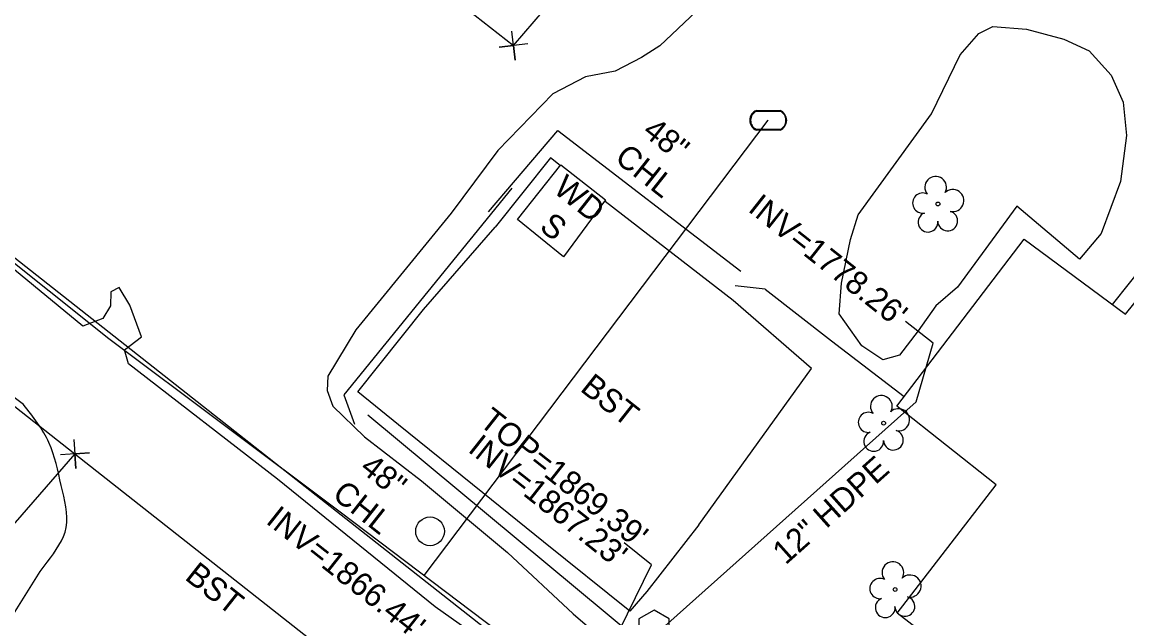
# Model space of a CAD drawing. Extents: x 553786 to 558838, y 502329 to 507342.
# Drawn here: x 557797.6 to 557986.9, y 506709.4 to 506811.5 of the extents above; entities that cross this region are included whole.
import ezdxf

# ---------------------------------------------------------------- set-up
doc = ezdxf.new("R2010")
doc.units = 0
for name, color, linetype in [('Exist Building Text', 7, 'Continuous'), ('Exist Other Culture Fence Line Text', 7, 'Continuous'), ('Exist Other Culture Gate', 7, 'Continuous'), ('Exist Roads EOP Text', 7, 'Continuous'), ('Exist Structure Minor Drop Inlet Top Elevation', 7, 'Continuous'), ('Exist Structure Minor Pipes CMP 12 Inch Invert', 7, 'Continuous'), ('Exist Structure Minor Pipes CMP 15 Inch Invert', 7, 'Continuous'), ('Exist Structure Minor Pipes CMP 15 Inch Leader', 7, 'Continuous'), ('Exist Structure Minor Pipes HDPE 12 Inch', 7, 'Continuous'), ('Exist Structure Minor Pipes HDPE 12 Inch Invert', 7, 'Continuous'), ('Exist Structure Minor Pipes HDPE 12 Inch Leader', 7, 'Continuous'), ('Exist Structure Minor Pipes HDPE 12 Inch Text', 7, 'Continuous'), ('Exist Utilities Other Pole CELL', 7, 'Continuous'), ('Exist Vegetation Hedge Row', 7, 'Continuous'), ('Exist Vegetation Tree CELL', 7, 'Continuous'), ('Exist Vertical Profile Ground Line', 7, 'Continuous'), ('Prop CMT DNC', 7, 'Continuous'), ('Prop CMT Slope Grass', 7, 'Continuous'), ('Prop Drainage Structure Drop Inlet Grate 840 16 Label', 7, 'Continuous'), ('Prop Drainage Structure Pipe Alternate 24in', 7, 'Continuous'), ('Prop Drainage Structure Pipe Alternate 36in', 7, 'Continuous'), ('Prop Drainage Structure Pipe RCP 15in Class III Label', 7, 'Continuous'), ('Prop Drainage Structure Pipe RCP 30in Class III Label', 7, 'Continuous'), ('Prop Drainage Structure Plot Symbol 50 Scale', 7, 'Continuous'), ('Prop Earthen Structure Tail Ditch Label', 7, 'Continuous'), ('Prop Erosion Rip Rap Pad Outlet for Jurisdictional Stream CELL', 7, 'Continuous'), ('Prop XS SE Text', 7, 'Continuous')]:
    doc.layers.add(name, color=color, linetype=linetype)

# ---------------------------------------------------------------- blocks, each defined once
blk = doc.blocks.new('EXIST UTILITIES WATER METER')
at = {"layer": 'Prop Drainage Structure Drop Inlet Grate 840 16 Label'}
blk.add_line((0, 0), (0, 0), dxfattribs=at)
for points in [[(-0.0408, 0.034), (0.0408, 0.034)], [(-0.0408, 0.0312), (0.0408, 0.0312)], [(0.0408, -0.0312), (-0.0413, -0.0312)], [(0.0408, -0.034), (-0.0413, -0.034)]]:
    blk.add_lwpolyline(points, dxfattribs=at)
for centre, radius, start, end in [((-0.0261, -0.0001), 0.0371, 113.178, 245.9794), ((-0.0259, -0.0001), 0.0347, 115.3009, 243.7824), ((0.0259, 0), 0.0371, 293.6483, 66.3084), ((0.0261, 0), 0.0345, 295.1272, 64.8728)]:
    blk.add_arc(centre, radius, start, end, dxfattribs=at)

msp = doc.modelspace()

# ---------------------------------------------------------------- linework, layer by layer
at = {"layer": 'Exist Other Culture Gate'}
msp.add_line((557924.9, 506765.76), (557919.77, 506766.34), dxfattribs=at)
msp.add_lwpolyline([(557852.74, 506747.65), (557854.59, 506742.62)], dxfattribs=at)
at = {"layer": 'Exist Structure Minor Pipes CMP 15 Inch Leader'}
msp.add_lwpolyline([(557894.54, 506696.28), (557905.46, 506718.55), (557900.75, 506722.28)], dxfattribs=at)
at = {"layer": 'Exist Structure Minor Pipes HDPE 12 Inch'}
msp.add_line((557894.54, 506696.28), (557950.8, 506746.43), dxfattribs=at)
at = {"layer": 'Exist Structure Minor Pipes HDPE 12 Inch Leader'}
msp.add_lwpolyline([(557950.8, 506746.43), (557953.67, 506756.49), (557948.97, 506760.21)], dxfattribs=at)
at = {"layer": 'Exist Utilities Other Pole CELL'}
msp.add_circle((557867.52, 506724.27), 2.46, dxfattribs=at)
at = {"layer": 'Exist Vegetation Hedge Row'}
msp.add_lwpolyline([(557978.76, 506770.88), (557968.01, 506779.96), (557957.84, 506766.09), (557954.15, 506762.92), (557951.11, 506758.62), (557947.93, 506754.46), (557945.08, 506753.62), (557941.46, 506756.06), (557937.6, 506761.55), (557938, 506766.79), (557939.51, 506774.24), (557940.84, 506778.47), (557953.4, 506795.79), (557958.3, 506805.87), (557961.54, 506809.55), (557963.9, 506810.72), (557969.68, 506810.26), (557976.06, 506808.55), (557980.41, 506806.55), (557984.18, 506802.41), (557986.26, 506797.78), (557986.81, 506792.05), (557985.79, 506784.2), (557982.46, 506775.29), (557978.76, 506770.88)], dxfattribs=at)
at = {"layer": 'Exist Vegetation Tree CELL'}
for p, q in [((557954.51, 506780.34), (557954.51, 506780.34)), ((557945.21, 506742.79), (557945.21, 506742.79)), ((557947.17, 506714.31), (557947.17, 506714.31))]:
    msp.add_line(p, q, dxfattribs=at)
for centre in [(557954.51, 506780.34), (557945.21, 506742.79), (557947.17, 506714.31)]:
    msp.add_circle(centre, 0.326, dxfattribs=at)
for centre, radius, start, end in [((557954.12, 506783.21), 1.86, 330.1651, 219.7134), ((557951.9, 506780.5), 1.73, 62.6636, 279.3457), ((557957.05, 506780.93), 1.9, 257.1011, 134.1999), ((557952.8, 506777.22), 1.69, 111.5671, 6.231), ((557956.18, 506777.44), 1.7, 181.2822, 74.56), ((557944.82, 506745.66), 1.86, 330.1651, 219.7134), ((557942.6, 506742.94), 1.73, 62.6636, 279.3457), ((557947.76, 506743.38), 1.9, 257.1011, 134.1999), ((557946.88, 506739.89), 1.7, 181.2822, 74.56), ((557943.5, 506739.67), 1.69, 111.5671, 6.231), ((557946.79, 506717.18), 1.86, 330.1651, 219.7134), ((557944.57, 506714.46), 1.73, 62.6636, 279.3457), ((557949.72, 506714.89), 1.9, 257.1011, 134.1999), ((557945.47, 506711.18), 1.69, 111.5671, 6.231), ((557948.85, 506711.41), 1.7, 181.2822, 74.56)]:
    msp.add_arc(centre, radius, start, end, dxfattribs=at)
at = {"layer": 'Exist Vertical Profile Ground Line'}
msp.add_lwpolyline([(557913.08, 506813.34), (557906.87, 506807.42), (557903.76, 506805.42), (557899.23, 506803.08), (557894.14, 506802.12), (557888.57, 506799.22), (557879.13, 506789.51), (557871.12, 506778.79), (557854.78, 506758.76), (557850.03, 506750.87), (557849.87, 506748.38), (557850.85, 506745.69), (557856.3, 506740.46), (557866.07, 506732.89), (557880.79, 506720.64), (557892.02, 506710.14), (557903.01, 506700.73), (557917.46, 506689.55), (557930.53, 506678.94), (557935.08, 506674.75), (557956.23, 506656.91), (557979.42, 506638.7), (557993.48, 506630.45), (557997.11, 506628.63)], dxfattribs=at)
at = {"layer": 'Prop CMT DNC'}
for p, q in [((557881.81, 506807.49), (557881.81, 506807.49)), ((557806.7, 506737.53), (557806.7, 506737.53))]:
    msp.add_line(p, q, dxfattribs=at)
for points in [[(557884.29, 506807.78), (557879.33, 506807.19), (557881.81, 506807.49), (557882.11, 506805), (557881.51, 506809.97)], [(557806.53, 506740.02), (557806.87, 506735.03), (557806.7, 506737.53), (557809.2, 506737.7), (557804.21, 506737.36)]]:
    msp.add_lwpolyline(points, dxfattribs=at)
at = {"layer": 'Prop CMT Slope Grass'}
for points in [[(557877.5, 506778.97), (557889.43, 506792.92), (557920.74, 506768.83)], [(557881.5, 506783.06), (557852.74, 506747.65)], [(557924.9, 506765.76), (557936.3, 506756.89), (557948.74, 506747.36)], [(557856.86, 506744.22), (557902.93, 506705.92), (557929.58, 506683.92)]]:
    msp.add_lwpolyline(points, dxfattribs=at)
at = {"layer": 'Prop Drainage Structure Pipe Alternate 24in'}
msp.add_line((557866.53, 506716.71), (557925.45, 506794.68), dxfattribs=at)
msp.add_lwpolyline([(557781.49, 506782.05), (557812.49, 506757.29), (557852.11, 506727.61), (557885.85, 506702.11), (557901.78, 506690.44), (557913.36, 506682.35), (557957.7, 506647.24), (557985.5, 506624.8), (558024.87, 506594.38), (558058.46, 506565.35), (558080.44, 506547.16), (558106.81, 506525.6), (558129.02, 506509.22), (558127.19, 506506.92), (558119.5, 506495.81), (558106.12, 506476.09), (558102.44, 506470.5), (558089.84, 506453.11)], dxfattribs=at)
at = {"layer": 'Prop Drainage Structure Pipe Alternate 36in'}
msp.add_line((557800.76, 506717.37), (557801.95, 506718.98), dxfattribs=at)
for points in [[(557942.77, 506661.5), (557928.53, 506667.97), (557926.47, 506667.94), (557896.75, 506691.22), (557868.37, 506711.35), (557841.41, 506733.22), (557815.87, 506752.94), (557815.18, 506755.37), (557818.07, 506757.6), (557816.11, 506763.02), (557814.29, 506766.05), (557812.82, 506765.3), (557812.81, 506762.92), (557811.45, 506760.7), (557808.06, 506759.42), (557782.64, 506780.33), (557758.66, 506799.48), (557745.76, 506809.91)], [(557797.88, 506745.97), (557789.61, 506752.14), (557788.35, 506751.94), (557770.71, 506766.47), (557770.97, 506768.08), (557754.6, 506781.3), (557752.93, 506781.26), (557744.25, 506787.74), (557744.3, 506789.12), (557735.07, 506796.05)]]:
    msp.add_lwpolyline(points, dxfattribs=at)
msp.add_spline([(557801.95, 506718.98), (557805.2, 506724.93), (557804.35, 506732.11), (557802.25, 506739.46), (557797.88, 506745.97)], degree=3, dxfattribs=at)
at = {"layer": 'Prop Drainage Structure Pipe RCP 15in Class III Label'}
for p, q in [((557729.88, 506823.42), (557828.71, 506745.66)), ((557716.92, 506808.16), (557806.7, 506737.53)), ((557828.71, 506745.66), (557972.77, 506632.32)), ((557806.7, 506737.53), (557918.31, 506649.72))]:
    msp.add_line(p, q, dxfattribs=at)
at = {"layer": 'Prop Drainage Structure Pipe RCP 30in Class III Label'}
msp.add_lwpolyline([(557903.3, 506709.29), (557903.29, 506706.31), (557905.87, 506704.81), (557908.45, 506706.3), (557908.46, 506709.28), (557905.88, 506710.77)], close=True, dxfattribs=at)
at = {"layer": 'Prop Drainage Structure Plot Symbol 50 Scale'}
for points in [[(557984.4, 506763.11), (557996.04, 506777.72), (557998.19, 506780.38)], [(557761.26, 506655.14), (557765.55, 506661.52), (557775.03, 506676.81), (557784.61, 506692.03), (557794.43, 506707.32), (557800.76, 506717.37)]]:
    msp.add_lwpolyline(points, dxfattribs=at)
at = {"layer": 'Prop Earthen Structure Tail Ditch Label'}
for points in [[(557889.8, 506786.93), (557888.14, 506788.26), (557878.65, 506776.35)], [(557913.57, 506725.38), (557932.83, 506752.18), (557919.42, 506763.79), (557897.49, 506780.78), (557897.43, 506780.83)], [(557913.57, 506725.38), (557904.66, 506713.96), (557901.75, 506710.62), (557886.96, 506722.48), (557876.53, 506730.84), (557862.09, 506742.52), (557855.17, 506748.16), (557866.4, 506762.28), (557878.65, 506776.35)]]:
    msp.add_lwpolyline(points, dxfattribs=at)
at = {"layer": 'Prop Erosion Rip Rap Pad Outlet for Jurisdictional Stream CELL'}
msp.add_lwpolyline([(557889.91, 506787.06), (557897.58, 506781.04), (557890.38, 506771.27), (557882.49, 506777.7)], close=True, dxfattribs=at)
msp.add_lwpolyline([(558001.52, 506703.46), (557984.04, 506682.05), (557947.5, 506710.27), (557964.49, 506732.22), (557947.49, 506745.73), (557969.28, 506774.34), (557986.62, 506761.46), (557998.12, 506775.67)], dxfattribs=at)
at = {"layer": 'Prop XS SE Text'}
for p, q in [((557782.64, 506885.51), (557881.81, 506807.49)), ((557881.81, 506807.49), (557930.63, 506864.34)), ((557806.7, 506737.53), (557753.12, 506676.13))]:
    msp.add_line(p, q, dxfattribs=at)

# ---------------------------------------------------------------- block references
at = {"layer": 'Prop Drainage Structure Drop Inlet Grate 840 16 Label', "xscale": 50, "yscale": 50}
msp.add_blockref('EXIST UTILITIES WATER METER', (557925.45, 506794.68), dxfattribs=at)

# ---------------------------------------------------------------- texts
at = {"layer": 'Exist Building Text'}
for s, p in [('WD', (557888.41, 506782.48)), ('S', (557886.06, 506776.05))]:
    msp.add_text(s, height=4, rotation=321.6667, dxfattribs=at).set_placement(p)
at = {"layer": 'Exist Other Culture Fence Line Text'}
for s, p in [('48" ', (557903.69, 506792.34)), ('CHL', (557898.94, 506787.81)), ('48" ', (557855.29, 506734.7)), ('CHL', (557850.55, 506730.16))]:
    msp.add_text(s, height=4, rotation=321.6667, dxfattribs=at).set_placement(p)
at = {"layer": 'Exist Roads EOP Text'}
for p in [(557893.05, 506748.44), (557825.33, 506716.15)]:
    msp.add_text('BST', height=4, rotation=321.6667, dxfattribs=at).set_placement(p)
at = {"layer": 'Exist Structure Minor Drop Inlet Top Elevation'}
msp.add_text("TOP=1869.39'", height=4, rotation=321.6667, dxfattribs=at).set_placement((557875.73, 506742.59))
at = {"layer": 'Exist Structure Minor Pipes CMP 12 Inch Invert'}
msp.add_text("INV=1867.23'", height=4, rotation=321.6667, dxfattribs=at).set_placement((557873.82, 506738.03))
at = {"layer": 'Exist Structure Minor Pipes CMP 15 Inch Invert'}
msp.add_text("INV=1866.44'", height=4, rotation=321.6667, dxfattribs=at).set_placement((557839.22, 506725.77))
at = {"layer": 'Exist Structure Minor Pipes HDPE 12 Inch Invert'}
msp.add_text("INV=1778.26'", height=4, rotation=321.6667, dxfattribs=at).set_placement((557921.79, 506779.21))
at = {"layer": 'Exist Structure Minor Pipes HDPE 12 Inch Text'}
msp.add_text('12" HDPE', height=4, rotation=41.7138, dxfattribs=at).set_placement((557928.41, 506718.41))

doc.saveas('drawing.dxf')
